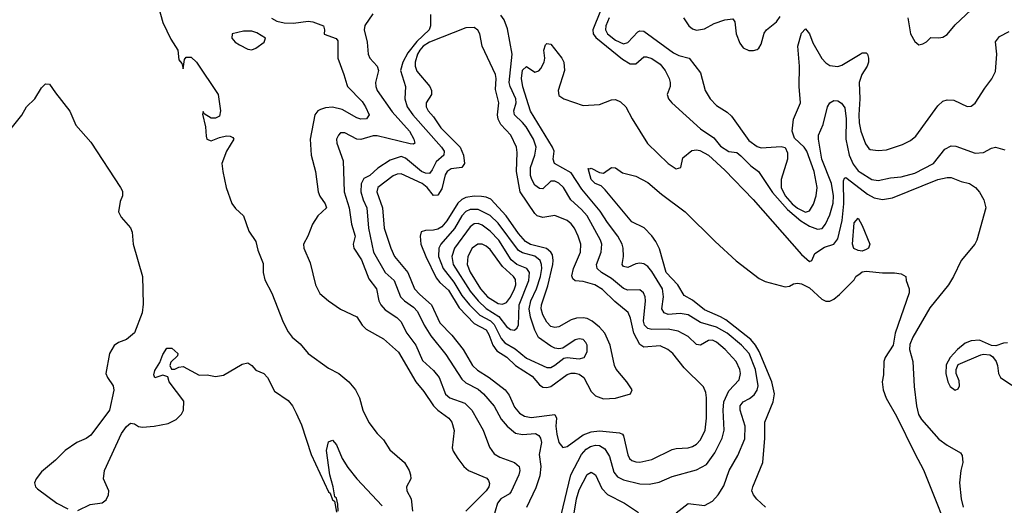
# Model space of a CAD drawing. Header units: inches. Extents: x 884549 to 1028252, y 526810 to 653624.
# Tile 543 of 656: x 955842 to 960713, y 614519 to 616921. Entities that reach past the tile are written whole.
import ezdxf

# ---------------------------------------------------------------- set-up
doc = ezdxf.new("R2010")
doc.units = ezdxf.units.IN
doc.header["$MEASUREMENT"] = 0
doc.layers.add('A9651', color=7, linetype='Continuous')
doc.layers.add('A9661', color=7, linetype='Continuous')

msp = doc.modelspace()

# ---------------------------------------------------------------- linework, layer by layer
at = {"layer": 'A9651', "color": 5}
for points, elevation in [([(956527.1, 616990), (956550, 616907), (956590, 616824.4), (956623.9, 616770), (956630, 616722), (956644.5, 616704.5), (956650, 616678), (956656.6, 616723.4), (956665.4, 616734.6), (956690, 616735.3), (956716.9, 616710), (956823.8, 616550), (956835.3, 616470), (956830, 616444), (956810, 616434), (956790, 616434), (956754.6, 616454.6), (956750, 616466), (956746.8, 616453.2), (956761.6, 616390), (956763.8, 616343.8), (956768.4, 616330), (956790, 616322), (956830, 616338.4), (956865.5, 616345.5), (956884, 616344), (956897.3, 616337.3), (956901, 616330), (956864.9, 616270), (956842.8, 616210), (956846.4, 616170), (956863.1, 616090), (956892.1, 616012.1), (956910, 615986), (956950, 615950.8), (956974.9, 615874.9), (957010, 615823), (957020.4, 615780.5), (957046.1, 615713.9), (957047.1, 615670), (957054.2, 615634.2), (957090, 615568.7), (957145, 615425), (957170, 615376.1), (957190, 615350.2), (957230, 615317.6), (957269.2, 615270), (957370, 615196.5), (957420.9, 615170), (957470, 615129.1), (957502.9, 615090), (957523.5, 615050), (957539.3, 614990), (957568.6, 614928.6), (957610, 614874), (957642.3, 614842.3), (957673.8, 614793.8), (957746.4, 614730), (957768.8, 614690), (957775.8, 614670), (957776.6, 614650), (957755.7, 614610), (957757.9, 614590), (957779.6, 614550), (957785.1, 614490)], 2080), ([(957588.8, 616950), (957548.8, 616891.2), (957546, 616870), (957560.9, 616810), (957566.1, 616750), (957574.5, 616730), (957610.1, 616690), (957617.3, 616670), (957601.7, 616610), (957603.3, 616590), (957611.3, 616570), (957685.4, 616465.4), (957771, 616370), (957792, 616330), (957796.9, 616310), (957790, 616304.5), (957773.6, 616306.4), (957610, 616345.9), (957590, 616346.5), (957530, 616327.9), (957510, 616329.9), (957450, 616361.8), (957430, 616360.4), (957418.9, 616350), (957410.2, 616330), (957411.1, 616310), (957442.4, 616222.4), (957447.7, 616070), (957472.4, 615990), (957483.4, 615910), (957502.1, 615850), (957491.2, 615810), (957495.1, 615790), (957533.3, 615733.3), (957570, 615639), (957606.5, 615590), (957618.6, 615530), (957628.8, 615510), (957650, 615486), (957708.1, 615448.1), (957728.1, 615428.1), (957757, 615370), (957802.5, 615310), (957834.4, 615234.4), (957890, 615185.5), (957917.3, 615150), (957948.8, 615068.8), (957970.4, 615050.4), (958044, 615024), (958078.9, 614990), (958135.1, 614890), (958166.9, 614806.9), (958190, 614773.8), (958217.1, 614757.1), (958290.6, 614730.6), (958312.4, 614710), (958315.8, 614690), (958311.3, 614670), (958273.6, 614586.4), (958264.6, 614575.4), (958223.2, 614550), (958205.4, 614530), (958182.5, 614450)], 2140), ([(957874.4, 616945.6), (957873.9, 616890), (957868, 616870), (957807.6, 616812.4), (957763, 616757), (957737.9, 616710), (957726.7, 616670), (957751.4, 616590), (957746.9, 616530), (957758.9, 616490), (957787.2, 616450), (957929.6, 616290), (957941.7, 616270), (957939.8, 616250), (957902, 616218), (957882.8, 616177.2), (957870, 616160.4), (957850, 616161.8), (957830, 616170.3), (957750, 616235.5), (957730, 616243.2), (957674.2, 616225.8), (957614.1, 616185.9), (957574.3, 616150), (957545.1, 616134.9), (957531.3, 616108.7), (957530.1, 616070), (957541.3, 616030), (957559.9, 615990), (957567.9, 615890), (957593, 615770), (957650, 615670.1), (957694.1, 615630), (957726.8, 615550), (957746.3, 615530), (957790, 615498.3), (957810, 615476.6), (957842.8, 615410), (957876.1, 615356.1), (957950, 615264.1), (958030, 615142.5), (958050, 615124.7), (958110, 615093.6), (958137.4, 615070), (958189.7, 615009.7), (958224.7, 614944.7), (958253.4, 614910), (958295.8, 614875.8), (958330, 614869.6), (958393.3, 614873.3), (958410, 614864.4), (958418.7, 614850), (958423.5, 614830), (958412.2, 614770), (958419.6, 614710), (958415.5, 614664.5), (958395.6, 614604.4), (958350, 614508)], 2160), ([(958521, 614470), (958569, 614670), (958621.3, 614770), (958644.1, 614795.9), (958665.5, 614810), (958690, 614816.5), (958710, 614815.1), (958737.4, 614797.4), (958760.4, 614760.4), (958782.1, 614682.1), (958799.7, 614659.7), (958830, 614644.8), (958910, 614625.1), (958956.9, 614623.1), (959006.1, 614633.9), (959070, 614660.9), (959190, 614694.4), (959239.2, 614720.8), (959281.3, 614778.7), (959317.8, 614850), (959326.6, 614890), (959322.1, 614990), (959325.2, 615030), (959350, 615085.1), (959400.9, 615139.1), (959408.8, 615170), (959405.7, 615190), (959386.2, 615230), (959331.6, 615290), (959290, 615326), (959270, 615335.5), (959250, 615334.5), (959210, 615311.5), (959190, 615314.4), (959150, 615353.6), (959099.3, 615379.3), (959050.3, 615390.3), (958970, 615388.2), (958950, 615393.8), (958933.8, 615410), (958927.6, 615430), (958937.5, 615530), (958936.6, 615550), (958928.8, 615570), (958910, 615585), (958850, 615582.3), (958830, 615591.3), (958770, 615640.8), (958720.7, 615670), (958698.7, 615690), (958695.2, 615710), (958719.3, 615770), (958721.8, 615810), (958716.2, 615830), (958649.4, 615950), (958621.6, 615981.6), (958569.2, 616029.2), (958531.9, 616090), (958510, 616112.7), (958490, 616122.1), (958470, 616121.8), (958430, 616084.4), (958413.7, 616086.3), (958390, 616102.7), (958375.1, 616130), (958369.3, 616150), (958368.9, 616190), (958390.3, 616250), (958396.5, 616290), (958384.2, 616330), (958347.6, 616390), (958330, 616412.5), (958289.4, 616450), (958286.9, 616470), (958297.9, 616510), (958296.1, 616530), (958268.5, 616590), (958263.8, 616610), (958277.7, 616750), (958256, 616876), (958239.4, 616919.4), (958222.8, 616942.8)], 2160), ([(958715.9, 616964.1), (958677.1, 616870), (958680.1, 616850), (958693.1, 616833.1), (958825, 616725), (958863, 616703), (958890, 616702), (958930, 616736.8), (958942.9, 616737.1), (958970, 616728.1), (959010, 616700.7), (959035.2, 616670), (959055.1, 616630), (959060.3, 616610), (959059.5, 616590), (959044.6, 616550), (959052.2, 616530), (959068.4, 616510), (959210, 616381.5), (959276.1, 616336.1), (959310, 616294.9), (959350, 616268.9), (959390, 616263.7), (959410, 616247.6), (959458.6, 616198.6), (959498, 616170), (959565.9, 616065.9), (959641.3, 615981.3), (959706.4, 615926.4), (959750, 615899.9), (959790, 615884.4), (959812.2, 615887.8), (959828.9, 615910), (959850, 615955.8), (959866.4, 616013.6), (959867.7, 616050), (959858, 616110), (959811.2, 616230), (959793.6, 616330), (959794.3, 616350), (959817.9, 616402.1), (959838, 616490), (959849.9, 616510.1), (959870, 616520.5), (959890, 616518.5), (959908.2, 616508.2), (959923.9, 616483.9), (959931.5, 616430), (959929.2, 616330), (959946.6, 616250), (959965.8, 616205.8), (959990, 616173.7), (960000, 616167.2)], 2160), ([(958758.8, 616930), (958742.7, 616890), (958739.9, 616870), (958750.1, 616850), (958790, 616818.8), (958830, 616801.2), (958850, 616807.5), (958899.9, 616860.1), (958910, 616866), (958930, 616864.5), (959076, 616756), (959102.9, 616742.9), (959155, 616730), (959210, 616658.3), (959234.1, 616570), (959257.9, 616530), (959290, 616496), (959342.5, 616462.5), (959363.3, 616443.3), (959450, 616323.6), (959490, 616293.6), (959510, 616287.5), (959610, 616294), (959630, 616288), (959641.3, 616261.3), (959640.9, 616230), (959610.1, 616130), (959609.7, 616090), (959629.3, 616050), (959664.4, 616010), (959690, 615987.9), (959730, 615968.9), (959750, 615975), (959770, 616008.9), (959782.8, 616050), (959787, 616090), (959772, 616170), (959736.4, 616270), (959723.5, 616290), (959674.8, 616334.8), (959663.1, 616370), (959671.1, 616428.9), (959705.3, 616510), (959697.7, 616590), (959699.8, 616690), (959692, 616790), (959710, 616853.7), (959730, 616876.1), (959750, 616850.2), (959766.6, 616806.6), (959810, 616729.4), (959830, 616706.8), (959850, 616694.6), (959890, 616688.8), (959910, 616695.5), (960000, 616750.1)], 2180), ([(959125.5, 616930), (959152.1, 616890), (959170, 616875.9), (959190, 616868.6), (959230, 616875.6), (959278.4, 616901.6), (959330, 616919.6), (959370, 616925.7), (959380.1, 616910), (959387.2, 616850), (959404.7, 616804.7), (959421.9, 616781.9), (959450, 616768.4), (959472.3, 616767.7), (959490, 616772.7), (959499.4, 616780.6), (959510, 616799.1), (959525.2, 616854.8), (959536.4, 616870), (959587.1, 616910), (959603.7, 616936.3)], 2220), ([(957087.7, 616927.7), (957113.5, 616913.5), (957150, 616904.3), (957197, 616903), (957270, 616913.5), (957292.4, 616910), (957344.9, 616890), (957350.4, 616870.4), (957348.5, 616848.5), (957408, 616828), (957416.1, 616816.1), (957416.3, 616730), (957446.4, 616650), (957459.8, 616599.8), (957464.2, 616590), (957536.4, 616516.4), (957553.5, 616490), (957570.2, 616449.8), (957557.4, 616430), (957530, 616428), (957510, 616434.7), (957436.9, 616476.9), (957390, 616487.4), (957354.7, 616485.3), (957330, 616477.2), (957317.4, 616470), (957302.1, 616450), (957279.4, 616330), (957284.3, 616250), (957305.8, 616170), (957318.7, 616070), (957327.5, 616047.5), (957353.8, 616010), (957359.1, 615990), (957317.4, 615950), (957290.3, 615910), (957267.9, 615850), (957246.4, 615810), (957247.5, 615790), (957278.7, 615718.7), (957305.8, 615610), (957326.8, 615566.8), (957369.1, 615530), (957430, 615488.1), (957510, 615450.2), (957536.5, 615410), (957555.6, 615390), (957642.5, 615342.5), (957716.6, 615276.6), (957801.4, 615130), (957841.7, 615081.7), (957889.2, 615010), (957910, 614988.6), (957965.6, 614950), (957980.6, 614930), (957991.7, 614888.3), (957982.4, 614802.4), (957986.4, 614786.4), (958009.2, 614750), (958039.7, 614710), (958062.8, 614690), (958152.4, 614652.4), (958161.9, 614641.9), (958166.9, 614626.9), (958162.6, 614610), (958150.1, 614590), (958049.3, 614490)], 2120), ([(959090, 614480.7), (959150, 614527.5), (959230, 614518), (959270, 614539.3), (959297.4, 614570), (959325.7, 614614.3), (959352.8, 614690), (959394.6, 614765.4), (959430, 614848.2), (959431.5, 614910), (959407.3, 614990), (959406.6, 615010), (959421.8, 615030), (959453.5, 615046.5), (959475.6, 615064.4), (959491.5, 615088.5), (959495.8, 615110), (959482.9, 615190), (959450.3, 615270), (959413.7, 615310), (959341.7, 615370), (959290, 615399.8), (959210, 615423.5), (959150, 615461.6), (959110, 615467.6), (959050, 615463), (959029.9, 615470), (959019.6, 615490), (959026.5, 615550), (959022.2, 615590), (958970, 615675), (958950, 615699.9), (958930, 615713.5), (958910, 615716.4), (958890, 615712.4), (958850, 615695.5), (958830, 615699.7), (958823.5, 615710), (958828.7, 615750), (958827.3, 615790), (958822.7, 615810), (958802, 615850), (958750, 615917.5), (958714, 615974), (958622.9, 616082.9), (958570, 616163.2), (958487.4, 616210), (958481.2, 616230), (958486.1, 616270), (958478.8, 616290), (958370, 616468), (958332.1, 616587.9), (958325.5, 616630), (958330, 616670.3), (958350, 616688.9), (958390, 616661.7), (958410, 616667.1), (958420.6, 616679.4), (958437.4, 616710), (958440.4, 616730), (958434.6, 616770), (958443.5, 616796.5), (958450, 616802.2), (958470, 616798.9), (958524.1, 616730), (958534.1, 616710), (958536.9, 616670), (958506.3, 616570), (958510, 616546), (958533.4, 616530), (958630, 616496.1), (958710, 616501.2), (958770, 616524.3), (958790, 616525.1), (958814.8, 616514.8), (958840.1, 616490), (958871.6, 616430), (958948.2, 616308.2), (959050, 616208.6), (959090, 616182.4), (959113.3, 616190), (959122.4, 616237.6), (959167, 616273), (959190, 616277.3), (959206.3, 616273.7), (959250, 616250.2), (959330, 616175.8), (959471.4, 616031.4), (959710, 615758.5), (959750, 615724.2), (959760.5, 615730), (959776.6, 615763.4), (959824.2, 615795.8), (959870, 615811), (959890, 615836.5), (959911.9, 615928.1), (959918.8, 616010), (959917.2, 616122.8), (959922.9, 616137.1), (959930, 616140.2), (960000, 616086.1)], 2140), ([(955745.1, 616314.9), (955852.1, 616447.9), (955875.3, 616490), (955916.3, 616530), (955950, 616584.4), (955970, 616603.1), (955990, 616601.3), (956018.3, 616558.3), (956090, 616467.7), (956119.7, 616399.7), (956194.4, 616314.4), (956341, 616090), (956350, 616072), (956350.4, 616050), (956338.5, 616021.5), (956330.8, 615970), (956344.5, 615944.5), (956390, 615891.3), (956398.8, 615870), (956402.8, 615810), (956450.3, 615650), (956453.5, 615513.5), (956447.1, 615470), (956410, 615372.3), (956370, 615339), (956330, 615324), (956310, 615309.2), (956286.7, 615270), (956268, 615170), (956276, 615150), (956304, 615110), (956308.2, 615088.2), (956285.7, 614990), (956194.1, 614865.9), (956171.4, 614848.6), (956125.3, 614830), (956067.6, 614790), (956018.7, 614741.3), (955950, 614683.9), (955923.2, 614650), (955915.8, 614630), (955920.7, 614610), (955930, 614600.2), (956025.5, 614530), (956080.7, 614500.7)], 2060), ([(960000, 616625.2), (959994.6, 616610), (959999, 616530), (959994.1, 616450), (959995.3, 616410), (960000, 616385.3)], 2180), ([(959532.6, 614510), (959489.4, 614549.4), (959472.7, 614570), (959464.9, 614590), (959468.5, 614610), (959518.5, 614730), (959528.2, 614850), (959529, 614930), (959569.5, 615030.5), (959576.1, 615070), (959563.8, 615130), (959499.9, 615280.1), (959483.2, 615310), (959459.3, 615339.3), (959335.3, 615435.3), (959310, 615450.9), (959230, 615485.4), (959170, 615533.1), (959130, 615555.9), (959097.9, 615610), (959040.3, 615670), (959007.5, 615787.5), (958990, 615824.1), (958970, 615852.1), (958931.9, 615891.9), (958870, 615920.4), (958738.9, 616078.9), (958718.2, 616098.2), (958689.3, 616110), (958670, 616129.9), (958655.3, 616184.7), (958662.8, 616182.8), (958670, 616187), (958710, 616164.6), (958730, 616161.3), (958769.7, 616190.3), (958790, 616188.4), (958823.9, 616163.9), (958890, 616147.4), (958950, 616115.4), (959017.1, 616057.1), (959134.5, 615970), (959282.8, 615822.8), (959387.5, 615727.5), (959500.1, 615640.1), (959530, 615625), (959630, 615599.1), (959650, 615602.8), (959670, 615614.8), (959690, 615617.3), (959710, 615613.4), (959750, 615594.3), (959810, 615538.8), (959830, 615529.2), (959850, 615528.5), (959870, 615538.8), (959897.9, 615562.1), (959970, 615634.6), (959979.4, 615650), (960000, 615665.3)], 2120), ([(960000, 615777.8), (959990, 615779.4), (959969.6, 615789.6), (959963, 615810), (959970, 615915.5), (959990, 615939.3), (960000, 615920.7)], 2120), ([(956130, 614492.2), (956190, 614522.7), (956250, 614530.2), (956270, 614545.4), (956281.4, 614570), (956282.6, 614590), (956256.9, 614650), (956261.7, 614690), (956346.4, 614873.6), (956370, 614907.8), (956390, 614925.7), (956410, 614922.4), (956430, 614909), (956450, 614905.8), (956508, 614910), (956576.5, 614923.5), (956616.8, 614943.2), (956642.4, 614970), (956651.6, 614990), (956654.2, 615034.2), (956582, 615130), (956574.6, 615154.6), (956550, 615162), (956510, 615149.3), (956504.8, 615164.8), (956510, 615184.7), (956535.6, 615224.4), (956550, 615264.7), (956570, 615296.3), (956595.5, 615295.5), (956624.7, 615270), (956622, 615258), (956590, 615226), (956584.7, 615210), (956592.7, 615192.7), (956610, 615192), (956630, 615202), (956650, 615204.7), (956730, 615162), (956770, 615164.7), (956810, 615156), (956850, 615162.8), (956942.6, 615217.4), (956970, 615223.8), (956990, 615210.6), (957010, 615186.4), (957050, 615170.4), (957068.2, 615150), (957103.4, 615083.4), (957170, 615036.5), (957191.1, 615010), (957210, 614974), (957236.3, 614916.3), (957283.6, 614770), (957370, 614585.5), (957378.5, 614578.6), (957390, 614546), (957399.1, 614539.1), (957410, 614484.7)], 2060), ([(957418, 614490), (957415.9, 614524.1), (957410, 614553.2), (957400.7, 614560.7), (957393.3, 614610), (957376.8, 614670), (957359.7, 614790), (957370, 614832), (957390, 614841), (957410, 614818), (957438, 614750), (957465.8, 614705.9), (957510.3, 614650.3), (957636.1, 614516.1)], 2060), ([(958580.2, 614450), (958597.3, 614550), (958610, 614595.2), (958650, 614671.8), (958670, 614681.8), (958690, 614669.2), (958721.5, 614601.5), (958750, 614572.5), (958834.3, 614530), (958903.5, 614483.5)], 2140)]:
    msp.add_lwpolyline(points, dxfattribs=dict(at, elevation=elevation))
for points, elevation in [([(958090, 616881.6), (958050, 616879.9), (957869.6, 616810), (957838.1, 616790), (957821.3, 616770), (957809.5, 616750), (957797.9, 616710), (957798.1, 616690), (957806.2, 616666.2), (957870.6, 616590.6), (957879.1, 616570), (957878.7, 616550), (957853.6, 616510), (957853.1, 616490), (957863.4, 616470), (957890, 616440.7), (957926.1, 616386.1), (958020.8, 616290), (958038.3, 616250), (958043.3, 616210), (958030.1, 616189.9), (957977.2, 616182.8), (957956.6, 616170), (957947.4, 616152.6), (957930, 616083.4), (957910, 616052.2), (957890, 616050.5), (957858, 616090), (957832.8, 616110), (957730, 616157.6), (957710, 616157), (957690, 616149.1), (957614.6, 616090), (957608.4, 616070), (957636.5, 615990), (957644.4, 615890), (957678.6, 615790), (957696.8, 615750), (957762.1, 615670), (957795.2, 615590), (957821.1, 615561.1), (957879.2, 615510), (957921.3, 615421.3), (957980.3, 615360.3), (958036.8, 615290), (958081.8, 615210), (958106.7, 615186.7), (958165, 615150), (958244.7, 615090), (958263.9, 615063.9), (958290, 615003.8), (958314.2, 614974.2), (958339.7, 614959.7), (958373.3, 614953.3), (958490, 614967.3), (958498.5, 614950), (958494.5, 614910), (958499.1, 614870), (958510, 614828.7), (958530, 614805.2), (958550, 614809.4), (958630, 614867.7), (958670, 614882.8), (958710, 614886.4), (958810, 614876.3), (958824.2, 614870), (958830, 614861.7), (958850, 614768.7), (958859.3, 614750), (958870, 614740.2), (958890, 614732.9), (958910, 614732.1), (958970, 614745.9), (959070, 614794), (959090, 614800.1), (959150, 614803.1), (959170, 614809.5), (959190, 614821.4), (959210, 614842.5), (959233.3, 614890), (959240.5, 614950), (959240.6, 615050), (959236.6, 615076.6), (959225, 615105), (959130, 615199.4), (959072.8, 615270), (959049.2, 615289.2), (959010, 615308), (958930, 615300.8), (958910, 615314.8), (958879.9, 615370), (958863.8, 615443.8), (958852.4, 615472.4), (958786.8, 615526.8), (958725.5, 615585.5), (958687.8, 615610), (958630, 615626.4), (958590, 615628.8), (958579, 615639), (958573.7, 615653.7), (958581.2, 615690), (958617.3, 615770), (958617.6, 615810), (958605.7, 615850), (958586.9, 615890), (958570, 615911.5), (958550, 615927.4), (958490, 615951.7), (958430, 615941.5), (958402.9, 615950), (958390, 615961.6), (958318, 616070), (958299.4, 616170), (958303.6, 616263.6), (958300.5, 616290), (958271.2, 616350), (958222.9, 616402.9), (958209.1, 616429.1), (958205.8, 616450), (958213.2, 616510), (958196, 616576), (958199.5, 616630), (958196.6, 616650), (958130.4, 616790), (958117.8, 616850), (958109, 616869)], 2180), ([(956990, 616864.6), (956950, 616864.4), (956893.1, 616850), (956891.8, 616830), (956907.8, 616810), (956930, 616795.9), (956970, 616775.5), (956990, 616771), (957010, 616780.2), (957051.8, 616810), (957057.6, 616830), (957015.9, 616855.9)], 2120), ([(958090, 616047.6), (958050, 616041), (958030, 616030.7), (958010, 616013), (957954.5, 615925.5), (957930, 615896.5), (957910, 615884.2), (957890, 615879.2), (957850, 615878.7), (957829.1, 615870.9), (957822.7, 615850), (957827.2, 615810), (957850.7, 615750), (957903.3, 615643.3), (957921, 615621), (957962.7, 615582.7), (958016.1, 615496.1), (958090, 615417.5), (958150, 615386), (958163.5, 615363.5), (958182.1, 615310), (958202.2, 615282.2), (958252.1, 615252.1), (958294.6, 615210), (958377.9, 615157.9), (958414.4, 615114.4), (958430, 615102.5), (958450, 615100.7), (958470, 615106.6), (958550, 615165.3), (958570, 615172.9), (958590, 615172.8), (958610, 615166.8), (958633.9, 615150), (958670, 615081.2), (958690, 615060.5), (958730, 615046.1), (958790, 615048.6), (958863.6, 615070), (958872.4, 615090), (958846.3, 615130), (958792.5, 615192.5), (958784.8, 615210), (958763.6, 615310), (958737.7, 615370), (958710, 615400.4), (958673.9, 615430), (958650, 615441.9), (958630, 615446), (958596.1, 615443.9), (958570, 615436.4), (958510, 615402.1), (958490, 615397.7), (958470, 615403.9), (958450, 615424.3), (958430, 615460.7), (958422.1, 615490), (958423.9, 615510), (958455.5, 615604.5), (958478.9, 615710), (958481.8, 615730), (958477.5, 615757.5), (958470, 615771.5), (958448.9, 615788.9), (958370, 615808.4), (958343.7, 615823.7), (958310, 615863.4), (958249.6, 615950), (958173.3, 616033.3), (958150, 616043.6), (958126.7, 616046.7)], 2220), ([(958070, 615982), (958050, 615972.3), (958030, 615949.9), (957992.5, 615887.5), (957926.1, 615810), (957915.6, 615790), (957914.7, 615750), (957936.5, 615690), (957990, 615621.9), (958030, 615557), (958067, 615510), (958119, 615459), (958170.7, 615430.7), (958190, 615412.6), (958224.4, 615344.3), (958242.8, 615322.8), (958293.3, 615293.3), (958350, 615247), (958450, 615201), (958470, 615201.1), (958490, 615211), (958533.9, 615246.1), (958551, 615249), (958610, 615243.6), (958635.4, 615250), (958650, 615278), (958649.8, 615310), (958643.5, 615323.5), (958630, 615338), (958610, 615341.8), (958590, 615337.5), (958530, 615296.5), (958510, 615292.1), (958490, 615295.6), (958470, 615305.6), (958409, 615349), (958390, 615384.8), (958370, 615450), (958362.7, 615490), (958370.2, 615530), (958399.2, 615590), (958419.2, 615650), (958424.9, 615690), (958423.9, 615710), (958416.6, 615730), (958390.9, 615750.9), (958330, 615766.8), (958310, 615779.7), (958210, 615914.9), (958170, 615952.3), (958110, 615981.8)], 2240), ([(958110, 615912.3), (958090, 615911.3), (958070, 615896.6), (957993.1, 615790), (957979.7, 615750), (957986.8, 615710), (958070, 615577.7), (958110, 615530.1), (958150, 615491.9), (958212.1, 615452.1), (958250, 615403.9), (958270, 615388.7), (958290, 615385.7), (958303.4, 615396.6), (958309.4, 615410.6), (958312.5, 615510), (958361.4, 615630), (958364.4, 615670), (958350.5, 615690.5), (958302.4, 615710), (958273.1, 615733.1), (958212.5, 615830), (958170, 615875.2), (958130, 615904.8)], 2260), ([(958130, 615810.4), (958109, 615810), (958081.1, 615790), (958059.4, 615750), (958056.5, 615710), (958070, 615672.2), (958122, 615590), (958157.2, 615550), (958210, 615517.1), (958230, 615513.1), (958250, 615521.2), (958270, 615548.9), (958290.8, 615590), (958297.1, 615610), (958294.8, 615634.8), (958284.3, 615650), (958230, 615699.3), (958170, 615784.1), (958150, 615801.2)], 2280)]:
    msp.add_lwpolyline(points, close=True, dxfattribs=dict(at, elevation=elevation))
at = {"layer": 'A9661', "color": 5}
for points, elevation in [([(960235.6, 616930), (960250.1, 616850.1), (960270, 616812.7), (960290, 616797.1), (960310, 616800.7), (960328.6, 616811.4), (960350, 616832.2), (960390, 616830.2), (960410, 616833.8), (960430, 616846.9), (960470, 616895.4), (960550, 616969.5)], 2220), ([(960000, 616385.3), (960002.9, 616370), (960026.5, 616306.5), (960043.5, 616283.5), (960050, 616279), (960090, 616274.1), (960130, 616276.4), (960210, 616304.1), (960250, 616323.2), (960275.8, 616344.2), (960385, 616495), (960410, 616518.3), (960430, 616524.9), (960463.3, 616523.3), (960530, 616491.4), (960550, 616492.9), (960570, 616507.8), (960617.3, 616582.7), (960652.4, 616627.6), (960670, 616663.8), (960675.8, 616750), (960670, 616811.8), (960690, 616838), (960737.1, 616862.9)], 2180), ([(960000, 616750.1), (960010, 616756.2), (960030, 616757.4), (960036.1, 616750), (960042, 616730), (960041.4, 616710), (960034.3, 616690), (960008.7, 616650), (960000, 616625.2)], 2180), ([(960000, 616167.2), (960057.3, 616130), (960090, 616124.5), (960150, 616138.6), (960203.1, 616143.1), (960270, 616162.3), (960362.5, 616210), (960419.7, 616280.3), (960450, 616296.9), (960474.4, 616294.4), (960570, 616260.2), (960610, 616264), (960650, 616284.9), (960670.4, 616290.4), (960716.4, 616276.4)], 2160), ([(960000, 616086.1), (960037.3, 616057.3), (960070, 616039), (960110, 616031.2), (960160, 616040), (960385.1, 616130), (960430, 616140.7), (960450, 616139.7), (960499.5, 616119.5), (960542, 616110), (960571.6, 616090), (960590, 616068), (960611.6, 616030), (960621.3, 615990), (960577.4, 615830), (960567.4, 615810), (960500.8, 615730), (960462.4, 615650), (960436.9, 615610), (960344.9, 615495.1), (960260.9, 615350), (960246.5, 615313.5), (960244, 615290), (960260.4, 615230), (960266.9, 615106.9), (960278.4, 615010), (960288.1, 614968.1), (960303.8, 614943.8), (960390, 614845.2), (960430, 614815.4), (960497.4, 614777.4), (960505.2, 614765.3), (960507.7, 614730), (960498, 614690), (960492.2, 614630), (960500.8, 614550), (960510, 614508.7)], 2140), ([(960000, 615920.7), (960010, 615902), (960047.3, 615810), (960041.5, 615790), (960030, 615783.6), (960010, 615776.2), (960000, 615777.8)], 2120), ([(960000, 615665.3), (960010, 615672.7), (960030, 615676.5), (960110, 615668.4), (960170, 615668.6), (960202.8, 615662.8), (960226.5, 615650), (960228.6, 615630), (960243, 615590), (960243.3, 615570), (960173.6, 615370), (960163.9, 615310), (960123.3, 615250), (960116.6, 615230), (960115.6, 615164.4), (960109.5, 615130), (960113.5, 615090), (960128.3, 615048.3), (960180.1, 614960.1), (960270, 614774.7), (960314.3, 614694.3), (960470, 614302.5)], 2120), ([(960730, 615322), (960710, 615320.9), (960671.8, 615308.2), (960650, 615309.6), (960590, 615334.7), (960550, 615332.9), (960520, 615320), (960481.3, 615290), (960446.4, 615250), (960426.1, 615213.9), (960423.7, 615170), (960434, 615130), (960445.7, 615105.7), (960470, 615087.8), (960484.5, 615095.5), (960492.2, 615110), (960490, 615135.1), (960476, 615170), (960474.8, 615190), (960484.5, 615215.5), (960597.3, 615262.7), (960610, 615266.4), (960642.5, 615262.6), (960655.1, 615255.1), (960673.2, 615230), (960680.2, 615210), (960684.7, 615170), (960694.6, 615150), (960750, 615112.6)], 2160)]:
    msp.add_lwpolyline(points, dxfattribs=dict(at, elevation=elevation))

doc.saveas('drawing.dxf')
